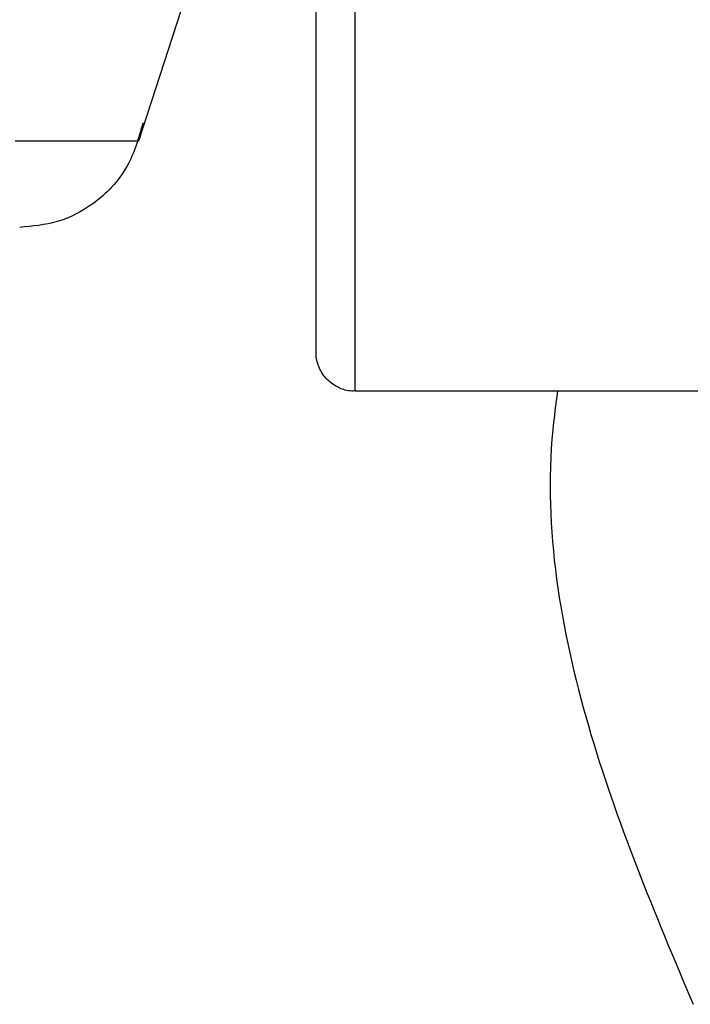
# Model space of a CAD drawing. Header units: inches. Extents: x 170 to 312, y 215 to 248.
# Tile 455 of 529: x 280.6867 to 280.7078, y 223.5423 to 223.5734. Entities that reach past the tile are written whole.
import ezdxf

# ---------------------------------------------------------------- set-up
doc = ezdxf.new("R2010")
doc.units = ezdxf.units.IN
doc.header["$LTSCALE"] = 0.25
doc.header["$MEASUREMENT"] = 0
doc.layers.add('MOTOR RH', color=7, linetype='Continuous')

msp = doc.modelspace()

# ---------------------------------------------------------------- linework, layer by layer
at = {"layer": 'MOTOR RH'}
for p, q in [((280.692649, 223.576432), (280.690409, 223.569536)), ((280.69724, 223.561648), (280.69724, 223.574164)), ((280.731702, 223.561647), (280.69724, 223.561648))]:
    msp.add_line(p, q, dxfattribs=at)
at = {"layer": 'MOTOR RH', "flags": 128}
msp.add_lwpolyline([(280.690409, 223.569536), (280.689973, 223.569536), (280.688672, 223.569536), (280.686518, 223.569535)], dxfattribs=at)
at = {"layer": 'MOTOR RH'}
msp.add_open_spline([(280.69601, 223.562878), (280.69601, 223.563029), (280.69601, 223.563329), (280.69601, 223.565795), (280.69601, 223.569585), (280.69601, 223.573378), (280.69601, 223.575274)], degree=3, dxfattribs=at)
for points, knots in [([(280.690549, 223.570111), (280.690415, 223.569633), (280.690137, 223.568639), (280.689103, 223.567562), (280.687886, 223.566924), (280.687065, 223.566851), (280.686664, 223.566815)], [0, 0, 0, 0, 0.266655, 0.554888, 0.783027, 1, 1, 1, 1]), ([(280.697264, 223.561661), (280.697222, 223.561657), (280.697042, 223.561638), (280.696717, 223.561742), (280.696351, 223.561987), (280.696099, 223.562356), (280.696015, 223.562672), (280.696011, 223.562845), (280.69601, 223.562878)], [0, 0, 0, 0, 0.063724, 0.277925, 0.506112, 0.734298, 0.948499, 1, 1, 1, 1]), ([(280.703624, 223.561648), (280.70357, 223.56124), (280.703105, 223.557728), (280.704264, 223.550952), (280.706689, 223.545191), (280.707901, 223.542311)], [0, 0, 0, 0, 0.061606, 0.530789, 1, 1, 1, 1])]:
    msp.add_open_spline(points, degree=3, knots=knots, dxfattribs=at)

doc.saveas('drawing.dxf')
